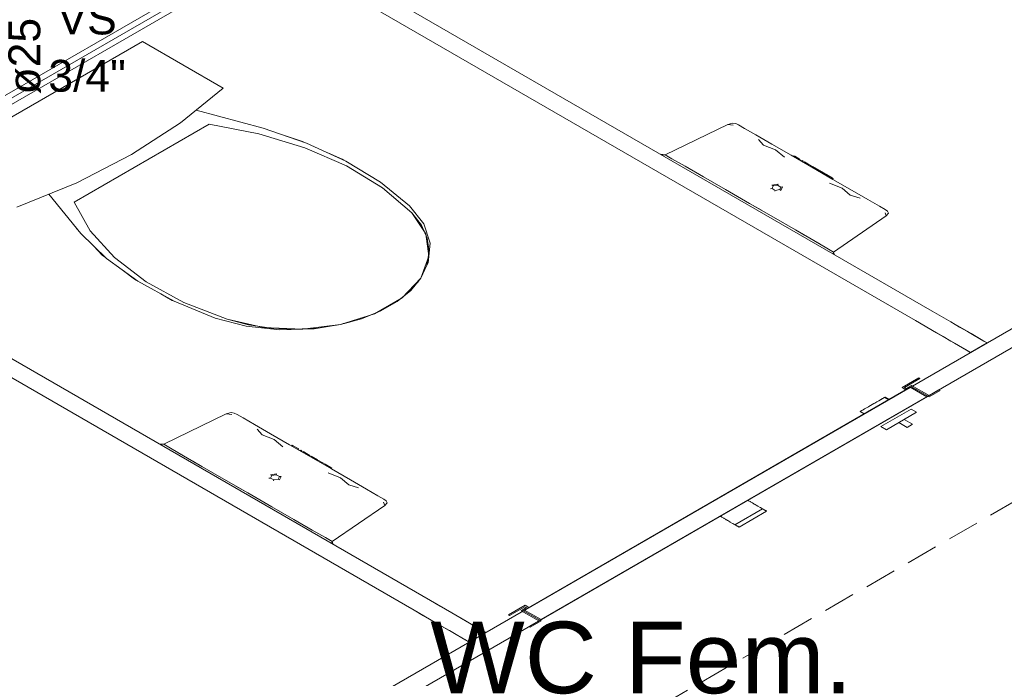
# Model space of a CAD drawing. Header units: millimetres. Extents: x 2 to 902, y -447 to 199.
# Tile 362 of 656: x 76.34 to 82.53, y 87.27 to 91.41. Entities that reach past the tile are written whole.
import ezdxf

# ---------------------------------------------------------------- set-up
doc = ezdxf.new("R2010")
doc.units = ezdxf.units.MM
doc.header["$MEASUREMENT"] = 0
doc.linetypes.add('JIS_02_2.0', pattern=[0.3, 0.2, -0.1])
doc.linetypes.add('NULL', pattern=[0])
for name, color, linetype, lineweight in [('AF-Textos conduto', 7, 'Continuous', 9), ('Ambiente-Textos', 251, 'Continuous', 5), ('DI-Área do detalhe', 7, 'JIS_02_2.0', 9), ('IFC-Elemento construtivo genérico-Contorno', 253, 'Continuous', 5), ('IFC-Elemento de mobília-Contorno', 152, 'Continuous', 5), ('IFC-Elemento terminal-Contorno', 253, 'Continuous', 5), ('IFC-Laje-Contorno', 134, 'Continuous', 5), ('IFC-Parede padrão-Contorno', 44, 'Continuous', 5), ('IFC-Porta-Contorno', 142, 'Continuous', 5), ('IFC-Viga-Contorno', 66, 'Continuous', 5), ('Textos', 7, 'Continuous', 9)]:
    doc.layers.add(name, color=color, linetype=linetype, lineweight=lineweight)
doc.styles.add('Arial', font='arial.ttf')

msp = doc.modelspace()

# ---------------------------------------------------------------- linework, layer by layer
at = {"layer": 'DI-Área do detalhe', "color": 7}
msp.add_lwpolyline([(63.9615, 87.2967), (79.4324, 96.2288), (87.8119, 91.391), (72.3409, 82.4588), (63.9615, 87.2967)], dxfattribs=at)
at = {"layer": 'IFC-Elemento construtivo genérico-Contorno', "lineweight": 5}
for p, q in [((80.3964, 90.5561), (80.7894, 90.7468)), ((80.3964, 90.5561), (80.7894, 90.7468)), ((80.7894, 90.7468), (80.8195, 90.7552)), ((80.7894, 90.7468), (80.8195, 90.7552)), ((80.7894, 90.7468), (80.8244, 90.7427)), ((80.7894, 90.7468), (80.8244, 90.7427)), ((80.8195, 90.7552), (80.8402, 90.7517)), ((80.8195, 90.7552), (80.8402, 90.7517)), ((80.8402, 90.7517), (80.8578, 90.7435)), ((80.8402, 90.7517), (80.8578, 90.7435)), ((80.8951, 90.722), (80.8578, 90.7435)), ((80.8951, 90.722), (80.8578, 90.7435)), ((80.9668, 90.6806), (80.8951, 90.722)), ((80.9668, 90.6806), (80.8951, 90.722)), ((81.0671, 90.6227), (80.9668, 90.6806)), ((81.0671, 90.6227), (80.9668, 90.6806)), ((81.0155, 90.6162), (80.9832, 90.6516)), ((81.0155, 90.6162), (80.9832, 90.6516)), ((81.0155, 90.6162), (81.0902, 90.5865)), ((81.0155, 90.6162), (81.0902, 90.5865)), ((81.1878, 90.553), (81.0671, 90.6227)), ((81.1878, 90.553), (81.0671, 90.6227)), ((80.3664, 90.5592), (80.3964, 90.5561)), ((80.3664, 90.5592), (80.3964, 90.5561)), ((80.3758, 90.5538), (80.3964, 90.5561)), ((80.3758, 90.5538), (80.3964, 90.5561)), ((80.4393, 90.5313), (80.3964, 90.5561)), ((80.4393, 90.5313), (80.3964, 90.5561)), ((81.1459, 90.541), (81.0902, 90.5865)), ((81.1459, 90.541), (81.0902, 90.5865)), ((81.3191, 90.4772), (81.1878, 90.553)), ((81.3191, 90.4772), (81.1878, 90.553)), ((80.4393, 90.5313), (80.4178, 90.5437)), ((80.4393, 90.5313), (80.4178, 90.5437)), ((80.5216, 90.4837), (80.4393, 90.5313)), ((80.5216, 90.4837), (80.4393, 90.5313)), ((80.5216, 90.4837), (80.4805, 90.5075)), ((80.5216, 90.4837), (80.4805, 90.5075)), ((81.1989, 90.5466), (81.2049, 90.55)), ((81.1989, 90.5466), (81.2049, 90.55)), ((81.2113, 90.5463), (81.2049, 90.55)), ((81.2113, 90.5463), (81.2049, 90.55)), ((81.2053, 90.5429), (81.2113, 90.5463)), ((81.2053, 90.5429), (81.2113, 90.5463)), ((81.238, 90.5309), (81.2113, 90.5463)), ((81.238, 90.5309), (81.2113, 90.5463)), ((81.232, 90.5274), (81.238, 90.5309)), ((81.232, 90.5274), (81.238, 90.5309)), ((81.2449, 90.5269), (81.238, 90.5309)), ((81.2449, 90.5269), (81.238, 90.5309)), ((81.2389, 90.5235), (81.2449, 90.5269)), ((81.2389, 90.5235), (81.2449, 90.5269)), ((81.2517, 90.5161), (81.2577, 90.5196)), ((81.2517, 90.5161), (81.2577, 90.5196)), ((81.2641, 90.5159), (81.2577, 90.5196)), ((81.2641, 90.5159), (81.2577, 90.5196)), ((81.2581, 90.5124), (81.2641, 90.5159)), ((81.2581, 90.5124), (81.2641, 90.5159)), ((81.2669, 90.5073), (81.2729, 90.5108)), ((81.2669, 90.5073), (81.2729, 90.5108)), ((81.2701, 90.5055), (81.2761, 90.5089)), ((81.2701, 90.5055), (81.2761, 90.5089)), ((81.2722, 90.5043), (81.2782, 90.5077)), ((81.2722, 90.5043), (81.2782, 90.5077)), ((81.2814, 90.5058), (81.2729, 90.5108)), ((81.2814, 90.5058), (81.2729, 90.5108)), ((81.2782, 90.5077), (81.2761, 90.5089)), ((81.2782, 90.5077), (81.2761, 90.5089)), ((81.2778, 90.501), (81.2838, 90.5045)), ((81.2778, 90.501), (81.2838, 90.5045)), ((81.2838, 90.5045), (81.2782, 90.5077)), ((81.2838, 90.5045), (81.2782, 90.5077)), ((81.2902, 90.5008), (81.2814, 90.5058)), ((81.2902, 90.5008), (81.2814, 90.5058)), ((81.294, 90.4986), (81.2838, 90.5045)), ((81.294, 90.4986), (81.2838, 90.5045)), ((81.2953, 90.4978), (81.288, 90.502)), ((81.2953, 90.4978), (81.288, 90.502)), ((81.316, 90.4859), (81.294, 90.4986)), ((81.316, 90.4859), (81.294, 90.4986)), ((80.6367, 90.4173), (80.5216, 90.4837)), ((80.6367, 90.4173), (80.5216, 90.4837)), ((80.6367, 90.4173), (80.5792, 90.4505)), ((80.6367, 90.4173), (80.5792, 90.4505)), ((81.31, 90.4824), (81.316, 90.4859)), ((81.31, 90.4824), (81.316, 90.4859)), ((81.3172, 90.4782), (81.3232, 90.4817)), ((81.3172, 90.4782), (81.3232, 90.4817)), ((81.4504, 90.4014), (81.3191, 90.4772)), ((81.4504, 90.4014), (81.3191, 90.4772)), ((81.3632, 90.4586), (81.3232, 90.4817)), ((81.3632, 90.4586), (81.3232, 90.4817)), ((81.3572, 90.4552), (81.3632, 90.4586)), ((81.3572, 90.4552), (81.3632, 90.4586)), ((81.36, 90.4535), (81.366, 90.457)), ((81.36, 90.4535), (81.366, 90.457)), ((81.3919, 90.4421), (81.366, 90.457)), ((81.3919, 90.4421), (81.366, 90.457)), ((81.3974, 90.4389), (81.381, 90.4484)), ((81.3974, 90.4389), (81.381, 90.4484)), ((81.3859, 90.4386), (81.3919, 90.4421)), ((81.3859, 90.4386), (81.3919, 90.4421)), ((81.4123, 90.4303), (81.3919, 90.4421)), ((81.4123, 90.4303), (81.3919, 90.4421)), ((81.406, 90.427), (81.412, 90.4305)), ((81.406, 90.427), (81.412, 90.4305)), ((81.434, 90.4178), (81.4112, 90.4309)), ((81.434, 90.4178), (81.4112, 90.4309)), ((81.4209, 90.4253), (81.412, 90.4305)), ((81.4209, 90.4253), (81.412, 90.4305)), ((80.7753, 90.3373), (80.6367, 90.4173)), ((80.7753, 90.3373), (80.6367, 90.4173)), ((80.7753, 90.3373), (80.706, 90.3773)), ((80.7753, 90.3373), (80.706, 90.3773)), ((81.0679, 90.3647), (81.1063, 90.3706)), ((81.0679, 90.3647), (81.1063, 90.3706)), ((81.1035, 90.3645), (81.1063, 90.3706)), ((81.1035, 90.3645), (81.1063, 90.3706)), ((81.4149, 90.4219), (81.4209, 90.4253)), ((81.4149, 90.4219), (81.4209, 90.4253)), ((81.4471, 90.4102), (81.4209, 90.4253)), ((81.4471, 90.4102), (81.4209, 90.4253)), ((81.4295, 90.3772), (81.5085, 90.345)), ((81.4295, 90.3772), (81.5085, 90.345)), ((81.4411, 90.4067), (81.4471, 90.4102)), ((81.4411, 90.4067), (81.4471, 90.4102)), ((81.4535, 90.4065), (81.4471, 90.4102)), ((81.4535, 90.4065), (81.4471, 90.4102)), ((81.4475, 90.403), (81.4535, 90.4065)), ((81.4475, 90.403), (81.4535, 90.4065)), ((81.571, 90.3317), (81.4504, 90.4014)), ((81.571, 90.3317), (81.4504, 90.4014)), ((80.926, 90.2503), (80.7753, 90.3373)), ((80.926, 90.2503), (80.7753, 90.3373)), ((81.0576, 90.3425), (81.0681, 90.3441)), ((81.0576, 90.3425), (81.0681, 90.3441)), ((81.0756, 90.3602), (81.0679, 90.3647)), ((81.0756, 90.3602), (81.0679, 90.3647)), ((81.0681, 90.3441), (81.0756, 90.3602)), ((81.0681, 90.3441), (81.0756, 90.3602)), ((81.0885, 90.3323), (81.0681, 90.3441)), ((81.0885, 90.3323), (81.0681, 90.3441)), ((81.0756, 90.3602), (81.1035, 90.3645)), ((81.0756, 90.3602), (81.1035, 90.3645)), ((81.0857, 90.3262), (81.0885, 90.3323)), ((81.0857, 90.3262), (81.0885, 90.3323)), ((81.0885, 90.3323), (81.1164, 90.3366)), ((81.0885, 90.3323), (81.1164, 90.3366)), ((81.1239, 90.3527), (81.1035, 90.3645)), ((81.1239, 90.3527), (81.1035, 90.3645)), ((81.1164, 90.3366), (81.1239, 90.3527)), ((81.1164, 90.3366), (81.1239, 90.3527)), ((81.1241, 90.3322), (81.1164, 90.3366)), ((81.1241, 90.3322), (81.1164, 90.3366)), ((81.1239, 90.3527), (81.1345, 90.3544)), ((81.1239, 90.3527), (81.1345, 90.3544)), ((81.1241, 90.3322), (81.1345, 90.3544)), ((81.1241, 90.3322), (81.1345, 90.3544)), ((81.5599, 90.3019), (81.5085, 90.345)), ((81.5599, 90.3019), (81.5085, 90.345)), ((81.6713, 90.2738), (81.571, 90.3317)), ((81.6713, 90.2738), (81.571, 90.3317)), ((80.926, 90.2503), (80.8506, 90.2938)), ((80.926, 90.2503), (80.8506, 90.2938)), ((81.0768, 90.1632), (80.926, 90.2503)), ((81.0014, 90.2067), (80.926, 90.2503)), ((81.0768, 90.1632), (80.926, 90.2503)), ((81.0014, 90.2067), (80.926, 90.2503)), ((81.5599, 90.3019), (81.6212, 90.2833)), ((81.5599, 90.3019), (81.6212, 90.2833)), ((81.743, 90.2324), (81.6713, 90.2738)), ((81.743, 90.2324), (81.6713, 90.2738)), ((81.7804, 90.2109), (81.743, 90.2324)), ((81.7804, 90.2109), (81.743, 90.2324)), ((81.786, 90.1714), (81.779, 90.1916)), ((81.786, 90.1714), (81.779, 90.1916)), ((81.7946, 90.2007), (81.7804, 90.2109)), ((81.7946, 90.2007), (81.7804, 90.2109)), ((81.786, 90.1714), (81.8007, 90.1888)), ((81.786, 90.1714), (81.8007, 90.1888)), ((81.8007, 90.1888), (81.7946, 90.2007)), ((81.8007, 90.1888), (81.7946, 90.2007)), ((81.2153, 90.0832), (81.0768, 90.1632)), ((81.146, 90.1232), (81.0768, 90.1632)), ((81.2153, 90.0832), (81.0768, 90.1632)), ((81.146, 90.1232), (81.0768, 90.1632)), ((81.4556, 89.9445), (81.786, 90.1714)), ((81.4556, 89.9445), (81.786, 90.1714)), ((81.3304, 90.0168), (81.2153, 90.0832)), ((81.2729, 90.05), (81.2153, 90.0832)), ((81.3304, 90.0168), (81.2153, 90.0832)), ((81.2729, 90.05), (81.2153, 90.0832)), ((81.4127, 89.9693), (81.3304, 90.0168)), ((81.3716, 89.993), (81.3304, 90.0168)), ((81.4127, 89.9693), (81.3304, 90.0168)), ((81.3716, 89.993), (81.3304, 90.0168)), ((81.4556, 89.9445), (81.4127, 89.9693)), ((81.4342, 89.9569), (81.4127, 89.9693)), ((81.4556, 89.9445), (81.4127, 89.9693)), ((81.4342, 89.9569), (81.4127, 89.9693)), ((81.4518, 89.9326), (81.4556, 89.9445)), ((81.4518, 89.9326), (81.4556, 89.9445)), ((81.4611, 89.9272), (81.4556, 89.9445)), ((81.4611, 89.9272), (81.4556, 89.9445)), ((77.244, 88.7361), (77.637, 88.9268)), ((77.244, 88.7361), (77.637, 88.9268)), ((77.637, 88.9268), (77.6672, 88.9352)), ((77.637, 88.9268), (77.6672, 88.9352)), ((77.637, 88.9268), (77.6721, 88.9227)), ((77.637, 88.9268), (77.6721, 88.9227)), ((77.6672, 88.9352), (77.6878, 88.9317)), ((77.6672, 88.9352), (77.6878, 88.9317)), ((77.6878, 88.9317), (77.7054, 88.9235)), ((77.6878, 88.9317), (77.7054, 88.9235)), ((77.7428, 88.902), (77.7054, 88.9235)), ((77.7428, 88.902), (77.7054, 88.9235)), ((77.8145, 88.8606), (77.7428, 88.902)), ((77.8145, 88.8606), (77.7428, 88.902)), ((77.9148, 88.8027), (77.8145, 88.8606)), ((77.9148, 88.8027), (77.8145, 88.8606)), ((77.8632, 88.7962), (77.8309, 88.8316)), ((77.8632, 88.7962), (77.8309, 88.8316)), ((77.8632, 88.7962), (77.9379, 88.7665)), ((77.8632, 88.7962), (77.9379, 88.7665)), ((78.0354, 88.733), (77.9148, 88.8027)), ((78.0354, 88.733), (77.9148, 88.8027)), ((77.9935, 88.721), (77.9379, 88.7665)), ((77.9935, 88.721), (77.9379, 88.7665)), ((77.2141, 88.7392), (77.244, 88.7361)), ((77.2141, 88.7392), (77.244, 88.7361)), ((77.2234, 88.7338), (77.244, 88.7361)), ((77.2234, 88.7338), (77.244, 88.7361)), ((77.287, 88.7113), (77.244, 88.7361)), ((77.287, 88.7113), (77.244, 88.7361)), ((77.287, 88.7113), (77.2655, 88.7237)), ((77.287, 88.7113), (77.2655, 88.7237)), ((77.3693, 88.6637), (77.287, 88.7113)), ((77.3693, 88.6637), (77.287, 88.7113)), ((78.1667, 88.6572), (78.0354, 88.733)), ((78.1667, 88.6572), (78.0354, 88.733)), ((78.0466, 88.7266), (78.0526, 88.73)), ((78.0466, 88.7266), (78.0526, 88.73)), ((78.059, 88.7263), (78.0526, 88.73)), ((78.059, 88.7263), (78.0526, 88.73)), ((78.053, 88.7229), (78.059, 88.7263)), ((78.053, 88.7229), (78.059, 88.7263)), ((78.0857, 88.7109), (78.059, 88.7263)), ((78.0857, 88.7109), (78.059, 88.7263)), ((78.0797, 88.7074), (78.0857, 88.7109)), ((78.0797, 88.7074), (78.0857, 88.7109)), ((78.0926, 88.7069), (78.0857, 88.7109)), ((78.0926, 88.7069), (78.0857, 88.7109)), ((78.0866, 88.7035), (78.0926, 88.7069)), ((78.0866, 88.7035), (78.0926, 88.7069)), ((78.0994, 88.6961), (78.1053, 88.6996)), ((78.0994, 88.6961), (78.1053, 88.6996)), ((78.1117, 88.6959), (78.1053, 88.6996)), ((78.1117, 88.6959), (78.1053, 88.6996)), ((78.1057, 88.6924), (78.1117, 88.6959)), ((78.1057, 88.6924), (78.1117, 88.6959)), ((77.3693, 88.6637), (77.3281, 88.6875)), ((77.3693, 88.6637), (77.3281, 88.6875)), ((77.4844, 88.5973), (77.3693, 88.6637)), ((77.4844, 88.5973), (77.3693, 88.6637)), ((78.1146, 88.6873), (78.1206, 88.6908)), ((78.1146, 88.6873), (78.1206, 88.6908)), ((78.1177, 88.6855), (78.1237, 88.6889)), ((78.1177, 88.6855), (78.1237, 88.6889)), ((78.1198, 88.6843), (78.1258, 88.6877)), ((78.1198, 88.6843), (78.1258, 88.6877)), ((78.1291, 88.6858), (78.1206, 88.6908)), ((78.1291, 88.6858), (78.1206, 88.6908)), ((78.1258, 88.6877), (78.1237, 88.6889)), ((78.1258, 88.6877), (78.1237, 88.6889)), ((78.1254, 88.681), (78.1314, 88.6845)), ((78.1254, 88.681), (78.1314, 88.6845)), ((78.1314, 88.6845), (78.1258, 88.6877)), ((78.1314, 88.6845), (78.1258, 88.6877)), ((78.1379, 88.6808), (78.1291, 88.6858)), ((78.1379, 88.6808), (78.1291, 88.6858)), ((78.1417, 88.6786), (78.1314, 88.6845)), ((78.1417, 88.6786), (78.1314, 88.6845)), ((78.143, 88.6778), (78.1357, 88.682)), ((78.143, 88.6778), (78.1357, 88.682)), ((78.1637, 88.6659), (78.1417, 88.6786)), ((78.1637, 88.6659), (78.1417, 88.6786)), ((78.1577, 88.6624), (78.1637, 88.6659)), ((78.1577, 88.6624), (78.1637, 88.6659)), ((78.1649, 88.6582), (78.1709, 88.6617)), ((78.1649, 88.6582), (78.1709, 88.6617)), ((78.298, 88.5814), (78.1667, 88.6572)), ((78.298, 88.5814), (78.1667, 88.6572)), ((78.2109, 88.6386), (78.1709, 88.6617)), ((78.2109, 88.6386), (78.1709, 88.6617)), ((78.2049, 88.6352), (78.2109, 88.6386)), ((78.2049, 88.6352), (78.2109, 88.6386)), ((78.2077, 88.6335), (78.2137, 88.637)), ((78.2077, 88.6335), (78.2137, 88.637)), ((78.2396, 88.6221), (78.2137, 88.637)), ((78.2396, 88.6221), (78.2137, 88.637)), ((77.4844, 88.5973), (77.4269, 88.6305)), ((77.4844, 88.5973), (77.4269, 88.6305)), ((77.6229, 88.5173), (77.4844, 88.5973)), ((77.6229, 88.5173), (77.4844, 88.5973)), ((78.245, 88.6189), (78.2287, 88.6284)), ((78.245, 88.6189), (78.2287, 88.6284)), ((78.2336, 88.6186), (78.2396, 88.6221)), ((78.2336, 88.6186), (78.2396, 88.6221)), ((78.26, 88.6103), (78.2396, 88.6221)), ((78.26, 88.6103), (78.2396, 88.6221)), ((78.2536, 88.607), (78.2596, 88.6105)), ((78.2536, 88.607), (78.2596, 88.6105)), ((78.2816, 88.5978), (78.2588, 88.6109)), ((78.2816, 88.5978), (78.2588, 88.6109)), ((78.2686, 88.6053), (78.2596, 88.6105)), ((78.2686, 88.6053), (78.2596, 88.6105)), ((78.2626, 88.6019), (78.2686, 88.6053)), ((78.2626, 88.6019), (78.2686, 88.6053)), ((78.2948, 88.5902), (78.2686, 88.6053)), ((78.2948, 88.5902), (78.2686, 88.6053)), ((78.2888, 88.5867), (78.2948, 88.5902)), ((78.2888, 88.5867), (78.2948, 88.5902)), ((78.3012, 88.5865), (78.2948, 88.5902)), ((78.3012, 88.5865), (78.2948, 88.5902)), ((78.2952, 88.583), (78.3012, 88.5865)), ((78.2952, 88.583), (78.3012, 88.5865)), ((78.4187, 88.5117), (78.298, 88.5814)), ((78.4187, 88.5117), (78.298, 88.5814)), ((77.6229, 88.5173), (77.5537, 88.5573)), ((77.6229, 88.5173), (77.5537, 88.5573)), ((77.7737, 88.4303), (77.6229, 88.5173)), ((77.7737, 88.4303), (77.6229, 88.5173)), ((77.9052, 88.5225), (77.9158, 88.5241)), ((77.9052, 88.5225), (77.9158, 88.5241)), ((77.9155, 88.5447), (77.954, 88.5506)), ((77.9155, 88.5447), (77.954, 88.5506)), ((77.9232, 88.5402), (77.9155, 88.5447)), ((77.9232, 88.5402), (77.9155, 88.5447)), ((77.9158, 88.5241), (77.9232, 88.5402)), ((77.9158, 88.5241), (77.9232, 88.5402)), ((77.9362, 88.5123), (77.9158, 88.5241)), ((77.9362, 88.5123), (77.9158, 88.5241)), ((77.9232, 88.5402), (77.9511, 88.5445)), ((77.9232, 88.5402), (77.9511, 88.5445)), ((77.9334, 88.5062), (77.9362, 88.5123)), ((77.9334, 88.5062), (77.9362, 88.5123)), ((77.9362, 88.5123), (77.9641, 88.5166)), ((77.9362, 88.5123), (77.9641, 88.5166)), ((77.9511, 88.5445), (77.954, 88.5506)), ((77.9511, 88.5445), (77.954, 88.5506)), ((77.9716, 88.5327), (77.9511, 88.5445)), ((77.9716, 88.5327), (77.9511, 88.5445)), ((77.9641, 88.5166), (77.9716, 88.5327)), ((77.9641, 88.5166), (77.9716, 88.5327)), ((77.9718, 88.5122), (77.9641, 88.5166)), ((77.9718, 88.5122), (77.9641, 88.5166)), ((77.9716, 88.5327), (77.9821, 88.5344)), ((77.9716, 88.5327), (77.9821, 88.5344)), ((77.9718, 88.5122), (77.9821, 88.5344)), ((77.9718, 88.5122), (77.9821, 88.5344)), ((78.2772, 88.5572), (78.3561, 88.525)), ((78.2772, 88.5572), (78.3561, 88.525)), ((78.4075, 88.4819), (78.3561, 88.525)), ((78.4075, 88.4819), (78.3561, 88.525)), ((78.5189, 88.4538), (78.4187, 88.5117)), ((78.5189, 88.4538), (78.4187, 88.5117)), ((77.7737, 88.4303), (77.6983, 88.4738)), ((77.7737, 88.4303), (77.6983, 88.4738)), ((78.4075, 88.4819), (78.4689, 88.4633)), ((78.4075, 88.4819), (78.4689, 88.4633)), ((78.5907, 88.4124), (78.5189, 88.4538)), ((78.5907, 88.4124), (78.5189, 88.4538)), ((77.9244, 88.3432), (77.7737, 88.4303)), ((77.8491, 88.3867), (77.7737, 88.4303)), ((77.9244, 88.3432), (77.7737, 88.4303)), ((77.8491, 88.3867), (77.7737, 88.4303)), ((78.628, 88.3909), (78.5907, 88.4124)), ((78.628, 88.3909), (78.5907, 88.4124)), ((78.6423, 88.3807), (78.628, 88.3909)), ((78.6423, 88.3807), (78.628, 88.3909)), ((78.063, 88.2632), (77.9244, 88.3432)), ((77.9937, 88.3032), (77.9244, 88.3432)), ((78.063, 88.2632), (77.9244, 88.3432)), ((77.9937, 88.3032), (77.9244, 88.3432)), ((78.3033, 88.1245), (78.6337, 88.3514)), ((78.3033, 88.1245), (78.6337, 88.3514)), ((78.6337, 88.3514), (78.6266, 88.3716)), ((78.6337, 88.3514), (78.6266, 88.3716)), ((78.6337, 88.3514), (78.6483, 88.3688)), ((78.6337, 88.3514), (78.6483, 88.3688)), ((78.6483, 88.3688), (78.6423, 88.3807)), ((78.6483, 88.3688), (78.6423, 88.3807)), ((78.1781, 88.1968), (78.063, 88.2632)), ((78.1205, 88.23), (78.063, 88.2632)), ((78.1781, 88.1968), (78.063, 88.2632)), ((78.1205, 88.23), (78.063, 88.2632)), ((78.2604, 88.1493), (78.1781, 88.1968)), ((78.2192, 88.173), (78.1781, 88.1968)), ((78.2604, 88.1493), (78.1781, 88.1968)), ((78.2192, 88.173), (78.1781, 88.1968)), ((78.3033, 88.1245), (78.2604, 88.1493)), ((78.2819, 88.1369), (78.2604, 88.1493)), ((78.3033, 88.1245), (78.2604, 88.1493)), ((78.2819, 88.1369), (78.2604, 88.1493)), ((78.2994, 88.1126), (78.3033, 88.1245)), ((78.2994, 88.1126), (78.3033, 88.1245)), ((78.3088, 88.1072), (78.3033, 88.1245)), ((78.3088, 88.1072), (78.3033, 88.1245))]:
    msp.add_line(p, q, dxfattribs=at)
at = {"layer": 'IFC-Elemento de mobília-Contorno', "lineweight": 5}
for p, q in [((82.0742, 89.5732), (77.7961, 92.0432)), ((81.9703, 89.5132), (77.6922, 91.9832)), ((82.0742, 89.5732), (78.0559, 91.8932)), ((81.9703, 89.5132), (77.952, 91.8332)), ((78.9219, 87.7532), (74.6437, 90.2232)), ((78.818, 87.6932), (74.5398, 90.1632)), ((78.9219, 87.7532), (74.9036, 90.0732)), ((78.818, 87.6932), (74.7996, 90.0132)), ((82.2068, 89.4967), (82.0742, 89.5732)), ((82.1344, 89.5385), (82.0742, 89.5732)), ((82.1029, 89.4367), (81.9703, 89.5132)), ((82.0305, 89.4785), (81.9703, 89.5132)), ((82.1927, 89.5048), (82.1344, 89.5385)), ((82.2475, 89.4732), (82.1927, 89.5048)), ((82.0888, 89.4448), (82.0305, 89.4785)), ((82.1435, 89.4132), (82.0888, 89.4448)), ((82.3192, 89.4318), (82.2068, 89.4967)), ((82.2969, 89.4446), (82.2475, 89.4732)), ((82.3396, 89.42), (82.2969, 89.4446)), ((82.2153, 89.3718), (82.1029, 89.4367)), ((82.193, 89.3846), (82.1435, 89.4132)), ((82.2357, 89.36), (82.193, 89.3846)), ((82.3943, 89.3884), (82.3192, 89.4318)), ((82.3742, 89.4), (82.3396, 89.42)), ((82.3998, 89.3853), (82.3742, 89.4)), ((82.4207, 89.3732), (82.3943, 89.3884)), ((82.4154, 89.3762), (82.3998, 89.3853)), ((82.4207, 89.3732), (82.4154, 89.3762)), ((82.2904, 89.3284), (82.2153, 89.3718)), ((82.2703, 89.34), (82.2357, 89.36)), ((82.2958, 89.3253), (82.2703, 89.34)), ((82.3167, 89.3132), (82.2904, 89.3284)), ((82.3115, 89.3162), (82.2958, 89.3253)), ((82.3167, 89.3132), (82.3115, 89.3162)), ((82.3167, 89.3132), (82.4207, 89.3732)), ((79.0545, 87.6767), (78.9219, 87.7532)), ((78.9821, 87.7185), (78.9219, 87.7532)), ((79.0404, 87.6848), (78.9821, 87.7185)), ((78.9505, 87.6167), (78.818, 87.6932)), ((78.8781, 87.6585), (78.818, 87.6932)), ((78.9365, 87.6248), (78.8781, 87.6585)), ((79.0951, 87.6532), (79.0404, 87.6848)), ((79.1669, 87.6118), (79.0545, 87.6767)), ((79.1446, 87.6246), (79.0951, 87.6532)), ((78.9912, 87.5932), (78.9365, 87.6248)), ((79.0629, 87.5518), (78.9505, 87.6167)), ((79.0407, 87.5646), (78.9912, 87.5932)), ((79.1873, 87.6), (79.1446, 87.6246)), ((79.242, 87.5684), (79.1669, 87.6118)), ((79.2219, 87.58), (79.1873, 87.6)), ((79.0833, 87.54), (79.0407, 87.5646)), ((79.138, 87.5084), (79.0629, 87.5518)), ((79.118, 87.52), (79.0833, 87.54)), ((79.1435, 87.5053), (79.118, 87.52)), ((79.1644, 87.4932), (79.2683, 87.5532)), ((79.2474, 87.5653), (79.2219, 87.58)), ((79.2683, 87.5532), (79.242, 87.5684)), ((79.2631, 87.5562), (79.2474, 87.5653)), ((79.2683, 87.5532), (79.2631, 87.5562)), ((79.1644, 87.4932), (79.138, 87.5084)), ((79.1591, 87.4962), (79.1435, 87.5053)), ((79.1644, 87.4932), (79.1591, 87.4962))]:
    msp.add_line(p, q, dxfattribs=at)
at = {"layer": 'IFC-Elemento terminal-Contorno', "lineweight": 5}
for p, q in [((75.8137, 90.5187), (77.1111, 91.2677)), ((75.8137, 90.5187), (77.1111, 91.2677)), ((77.6182, 90.9749), (77.1111, 91.2677)), ((77.6182, 90.9749), (77.1111, 91.2677)), ((77.3507, 90.7572), (77.6182, 90.9749)), ((77.3507, 90.7572), (77.6182, 90.9749)), ((77.4478, 90.8363), (77.8703, 90.7224)), ((77.4478, 90.8363), (77.8703, 90.7224)), ((76.6804, 90.2572), (77.5294, 90.7473)), ((76.6804, 90.2572), (77.5294, 90.7473)), ((77.0426, 90.5582), (77.3507, 90.7572)), ((77.0426, 90.5582), (77.3507, 90.7572)), ((77.5294, 90.7473), (77.8413, 90.6881)), ((77.5294, 90.7473), (77.8413, 90.6881)), ((77.8057, 90.7398), (77.8151, 90.7377)), ((77.8057, 90.7398), (77.8151, 90.7377)), ((77.8151, 90.7377), (77.8242, 90.7348)), ((77.8151, 90.7377), (77.8242, 90.7348)), ((77.8413, 90.6881), (78.1321, 90.6002)), ((77.8413, 90.6881), (78.1321, 90.6002)), ((77.8703, 90.7224), (78.1423, 90.6298)), ((77.8703, 90.7224), (78.1423, 90.6298)), ((78.0034, 90.6771), (78.1042, 90.6446)), ((78.0034, 90.6771), (78.1042, 90.6446)), ((78.1042, 90.6446), (78.1219, 90.6368)), ((78.1042, 90.6446), (78.1219, 90.6368)), ((78.1423, 90.6298), (78.3894, 90.5163)), ((78.1423, 90.6298), (78.3894, 90.5163)), ((76.6979, 90.3803), (77.0426, 90.5582)), ((76.6979, 90.3803), (77.0426, 90.5582)), ((78.1321, 90.6002), (78.3939, 90.4859)), ((78.1321, 90.6002), (78.3939, 90.4859)), ((78.2764, 90.5682), (78.3666, 90.5282)), ((78.2764, 90.5682), (78.3666, 90.5282)), ((78.377, 90.522), (78.3666, 90.5282)), ((78.377, 90.522), (78.3666, 90.5282)), ((78.6066, 90.3841), (78.3894, 90.5163)), ((78.6066, 90.3841), (78.3894, 90.5163)), ((78.6198, 90.3483), (78.3939, 90.4859)), ((78.6198, 90.3483), (78.3939, 90.4859)), ((78.5969, 90.3909), (78.5271, 90.4325)), ((78.5969, 90.3909), (78.5271, 90.4325)), ((76.3208, 90.2259), (76.6979, 90.3803)), ((76.3208, 90.2259), (76.6979, 90.3803)), ((78.6012, 90.3874), (78.5969, 90.3909)), ((78.6012, 90.3874), (78.5969, 90.3909)), ((78.7899, 90.2357), (78.6066, 90.3841)), ((78.7899, 90.2357), (78.6066, 90.3841)), ((76.7237, 90.0603), (76.5228, 90.3086)), ((76.7237, 90.0603), (76.5228, 90.3086)), ((78.8034, 90.1912), (78.6198, 90.3483)), ((78.8034, 90.1912), (78.6198, 90.3483)), ((76.7829, 90.0771), (76.6804, 90.2572)), ((76.7829, 90.0771), (76.6804, 90.2572)), ((78.8794, 90.1225), (78.7899, 90.2357)), ((78.8794, 90.1225), (78.7899, 90.2357)), ((78.8913, 90.0594), (78.8034, 90.1912)), ((78.8641, 90.1138), (78.8034, 90.1912)), ((78.9192, 90.0003), (78.8794, 90.1225)), ((78.9192, 90.0003), (78.8794, 90.1225)), ((76.697, 90.0922), (76.6934, 90.0977)), ((76.697, 90.0922), (76.6934, 90.0977)), ((76.7021, 90.0869), (76.697, 90.0922)), ((76.7021, 90.0869), (76.697, 90.0922)), ((76.8839, 89.9033), (76.7237, 90.0603)), ((76.8839, 89.9033), (76.7237, 90.0603)), ((76.9353, 89.9092), (76.7829, 90.0771)), ((76.9353, 89.9092), (76.7829, 90.0771)), ((78.9007, 90.0316), (78.8641, 90.1138)), ((78.9106, 89.9186), (78.8913, 90.0594)), ((78.9123, 89.9469), (78.9007, 90.0316)), ((78.9069, 89.8761), (78.9192, 90.0003)), ((78.9069, 89.8761), (78.9192, 90.0003)), ((76.8583, 89.9253), (76.802, 89.9836)), ((76.8583, 89.9253), (76.802, 89.9836)), ((78.8986, 89.8623), (78.9123, 89.9469)), ((76.8719, 89.9151), (76.8583, 89.9253)), ((76.8719, 89.9151), (76.8583, 89.9253)), ((77.0805, 89.7607), (76.8839, 89.9033)), ((77.0805, 89.7607), (76.8839, 89.9033)), ((77.1333, 89.758), (76.9353, 89.9092)), ((77.1333, 89.758), (76.9353, 89.9092)), ((78.8598, 89.7804), (78.9106, 89.9186)), ((78.8689, 89.8053), (78.9069, 89.8761)), ((78.8914, 89.8473), (78.9069, 89.8761)), ((77.06, 89.7738), (76.9907, 89.8259)), ((77.06, 89.7738), (76.9907, 89.8259)), ((78.8598, 89.7804), (78.8986, 89.8623)), ((77.06, 89.7738), (77.0707, 89.7678)), ((77.06, 89.7738), (77.0707, 89.7678)), ((77.0805, 89.7607), (77.3096, 89.6352)), ((77.0805, 89.7607), (77.3096, 89.6352)), ((77.1333, 89.758), (77.3716, 89.6276)), ((77.1333, 89.758), (77.3716, 89.6276)), ((78.7431, 89.6563), (78.8598, 89.7804)), ((78.7915, 89.7077), (78.8432, 89.7573)), ((78.7972, 89.7036), (78.8598, 89.7804)), ((78.8329, 89.7474), (78.8432, 89.7573)), ((78.8432, 89.7573), (78.8501, 89.7701)), ((78.8432, 89.7573), (78.8476, 89.7655)), ((78.7126, 89.6341), (78.7972, 89.7036)), ((77.2263, 89.6808), (77.2978, 89.6409)), ((77.2263, 89.6808), (77.2978, 89.6409)), ((77.2978, 89.6409), (77.3038, 89.6384)), ((77.2978, 89.6409), (77.3038, 89.6384)), ((77.3096, 89.6352), (77.5666, 89.5294)), ((77.3096, 89.6352), (77.5666, 89.5294)), ((77.3716, 89.6276), (77.6437, 89.5216)), ((77.3716, 89.6276), (77.6437, 89.5216)), ((78.5701, 89.5564), (78.7431, 89.6563)), ((78.6086, 89.574), (78.7126, 89.6341)), ((78.4882, 89.5252), (78.6086, 89.574)), ((77.5666, 89.5294), (77.7625, 89.4777)), ((77.5666, 89.5294), (77.7625, 89.4777)), ((77.6437, 89.5216), (77.872, 89.4709)), ((77.6437, 89.5216), (77.7779, 89.4866)), ((78.3551, 89.4891), (78.5701, 89.5564)), ((78.3551, 89.4891), (78.4882, 89.5252)), ((78.3952, 89.4986), (78.481, 89.5285)), ((78.3952, 89.4986), (78.4123, 89.5046)), ((77.7625, 89.4777), (77.9743, 89.4548)), ((77.7625, 89.4777), (77.9743, 89.4548)), ((77.7777, 89.4866), (77.9202, 89.4654)), ((77.872, 89.4709), (78.1159, 89.4597)), ((77.9202, 89.4654), (78.0668, 89.4587)), ((77.9743, 89.4548), (78.1894, 89.4619)), ((77.9743, 89.4548), (78.1894, 89.4619)), ((78.0668, 89.4587), (78.2132, 89.4667)), ((78.1159, 89.4597), (78.3551, 89.4891)), ((78.1894, 89.4619), (78.3121, 89.4838)), ((78.1894, 89.4619), (78.2393, 89.4708)), ((78.2132, 89.4667), (78.3551, 89.4891)), ((78.373, 89.4947), (78.3952, 89.4986)), ((78.3811, 89.4961), (78.3952, 89.4986))]:
    msp.add_line(p, q, dxfattribs=at)
at = {"layer": 'IFC-Laje-Contorno', "color": 7, "lineweight": 5}
msp.add_line((74.8689, 90.0932), (77.9173, 91.8532), dxfattribs=at)
at = {"layer": 'IFC-Parede padrão-Contorno', "color": 7, "lineweight": 5}
for p, q in [((75.4091, 90.4051), (82.4643, 94.4784)), ((68.526, 86.3911), (78.5504, 92.1787)), ((72.8908, 83.8711), (85.4344, 91.1132)), ((72.9947, 83.8111), (85.5383, 91.0532))]:
    msp.add_line(p, q, dxfattribs=at)
at = {"layer": 'IFC-Porta-Contorno', "color": 7, "lineweight": 5}
for p, q in [((81.8855, 89.0922), (81.9908, 89.153)), ((81.8855, 89.0922), (81.9908, 89.153)), ((81.9008, 89.093), (81.9978, 89.149)), ((81.9008, 89.093), (81.9977, 89.149)), ((81.9978, 89.149), (81.9908, 89.153)), ((81.9977, 89.149), (81.9908, 89.153)), ((79.5126, 87.6942), (81.9375, 89.0942)), ((81.9098, 89.0782), (81.8855, 89.0922)), ((81.9098, 89.0782), (81.8855, 89.0922)), ((81.9111, 89.087), (81.9008, 89.093)), ((81.9111, 89.087), (81.9008, 89.093)), ((81.9098, 89.0782), (81.9444, 89.0982)), ((81.9111, 89.087), (81.9444, 89.1062)), ((81.9111, 89.087), (81.9444, 89.1062)), ((82.0414, 89.0342), (81.9375, 89.0942)), ((82.0553, 89.0422), (81.9444, 89.1062)), ((81.9513, 89.1022), (81.9444, 89.1062)), ((82.0553, 89.0342), (81.9444, 89.0982)), ((82.0553, 89.0422), (82.1176, 89.0782)), ((82.0553, 89.0342), (82.1245, 89.0742)), ((82.0553, 89.0342), (82.1245, 89.0742)), ((82.1245, 89.0742), (82.1176, 89.0782)), ((82.1245, 89.0742), (82.1176, 89.0782)), ((79.6165, 87.6342), (82.0414, 89.0342)), ((81.7086, 88.9918), (81.7394, 89.0096)), ((81.7271, 89.0025), (81.7394, 89.0096)), ((81.7394, 89.0096), (81.7635, 89.0235)), ((81.7394, 89.0096), (81.7505, 89.016)), ((81.7505, 89.016), (81.7601, 89.0216)), ((81.7601, 89.0216), (81.7679, 89.0261)), ((81.7635, 89.0235), (81.7767, 89.0311)), ((81.7679, 89.0261), (81.7737, 89.0294)), ((81.7737, 89.0294), (81.7772, 89.0314)), ((81.8024, 89.0162), (81.7767, 89.0311)), ((81.7772, 89.0314), (81.7784, 89.0321)), ((81.8041, 89.0172), (81.7784, 89.0321)), ((82.0553, 89.0342), (82.0483, 89.0382)), ((81.6225, 88.9421), (81.6292, 88.946)), ((81.6225, 88.9421), (81.6237, 88.9428)), ((81.6237, 88.9428), (81.6272, 88.9448)), ((81.6272, 88.9448), (81.6329, 88.9481)), ((81.6292, 88.946), (81.6483, 88.957)), ((81.6329, 88.9481), (81.6407, 88.9526)), ((81.6407, 88.9526), (81.6503, 88.9582)), ((81.6483, 88.957), (81.6763, 88.9732)), ((81.6503, 88.9582), (81.6615, 88.9646)), ((81.6615, 88.9646), (81.6738, 88.9717)), ((81.6738, 88.9717), (81.6869, 88.9793)), ((81.6763, 88.9732), (81.7086, 88.9918)), ((81.6869, 88.9793), (81.7004, 88.9871)), ((81.7004, 88.9871), (81.714, 88.9949)), ((81.714, 88.9949), (81.7271, 89.0025)), ((81.7522, 88.8472), (81.9427, 88.9572)), ((81.7522, 88.8472), (81.9427, 88.9572)), ((81.9773, 88.9372), (81.9427, 88.9572)), ((81.9773, 88.9372), (81.9427, 88.9572)), ((81.6482, 88.9272), (81.6225, 88.9421)), ((81.6482, 88.9272), (81.6225, 88.9421)), ((81.7868, 88.8272), (81.9773, 88.9372)), ((81.7868, 88.8272), (81.9773, 88.9372)), ((81.9513, 88.8622), (81.8994, 88.8922)), ((81.9513, 88.8622), (81.8994, 88.8922)), ((81.7868, 88.8272), (81.7522, 88.8472)), ((81.7868, 88.8272), (81.7522, 88.8472)), ((81.9167, 88.8422), (81.8647, 88.8722)), ((81.9167, 88.8422), (81.8647, 88.8722)), ((81.9167, 88.8422), (81.9513, 88.8622)), ((81.9167, 88.8422), (81.9513, 88.8622)), ((80.8348, 88.2308), (81.008, 88.3308)), ((80.9169, 88.3835), (80.9156, 88.3842)), ((80.9159, 88.384), (80.9156, 88.3842)), ((80.9185, 88.3825), (80.9169, 88.3835)), ((80.9207, 88.3813), (80.9185, 88.3825)), ((80.9234, 88.3797), (80.9207, 88.3813)), ((80.9265, 88.3779), (80.9234, 88.3797)), ((80.9299, 88.3759), (80.9265, 88.3779)), ((80.9336, 88.3738), (80.9299, 88.3759)), ((80.9374, 88.3716), (80.9336, 88.3738)), ((80.9412, 88.3694), (80.9374, 88.3716)), ((80.9449, 88.3673), (80.9412, 88.3694)), ((80.9483, 88.3653), (80.9449, 88.3673)), ((80.9514, 88.3635), (80.9483, 88.3653)), ((80.9541, 88.362), (80.9514, 88.3635)), ((80.9563, 88.3607), (80.9541, 88.362)), ((80.9579, 88.3598), (80.9563, 88.3607)), ((80.9589, 88.3592), (80.9579, 88.3598)), ((80.9614, 88.3577), (80.9589, 88.3592)), ((80.9681, 88.3539), (80.9614, 88.3577)), ((80.979, 88.3476), (80.9681, 88.3539)), ((80.9937, 88.3391), (80.979, 88.3476)), ((80.9959, 88.3378), (80.9937, 88.3391)), ((80.9984, 88.3364), (80.9959, 88.3378)), ((81.0012, 88.3348), (80.9984, 88.3364)), ((81.0042, 88.3331), (81.0012, 88.3348)), ((81.0073, 88.3313), (81.0042, 88.3331)), ((81.0105, 88.3294), (81.0073, 88.3313)), ((81.0085, 88.3306), (81.0082, 88.3307)), ((81.009, 88.3303), (81.0085, 88.3306)), ((81.0094, 88.3301), (81.009, 88.3303)), ((81.01, 88.3297), (81.0094, 88.3301)), ((81.0106, 88.3294), (81.01, 88.3297)), ((81.0136, 88.3276), (81.0105, 88.3294)), ((81.0113, 88.329), (81.0106, 88.3294)), ((81.0121, 88.3285), (81.0113, 88.329)), ((81.0129, 88.3281), (81.0121, 88.3285)), ((81.0163, 88.3261), (81.0129, 88.3281)), ((81.0196, 88.3242), (81.0163, 88.3261)), ((81.0219, 88.3228), (81.0194, 88.3243)), ((81.0227, 88.3224), (81.0196, 88.3242)), ((80.7437, 88.2835), (80.7424, 88.2842)), ((80.7427, 88.284), (80.7424, 88.2842)), ((80.7453, 88.2825), (80.7437, 88.2835)), ((80.7475, 88.2813), (80.7453, 88.2825)), ((80.7502, 88.2797), (80.7475, 88.2813)), ((80.7533, 88.2779), (80.7502, 88.2797)), ((80.7567, 88.2759), (80.7533, 88.2779)), ((80.7604, 88.2738), (80.7567, 88.2759)), ((80.7642, 88.2716), (80.7604, 88.2738)), ((80.768, 88.2694), (80.7642, 88.2716)), ((80.7716, 88.2673), (80.768, 88.2694)), ((80.7751, 88.2653), (80.7716, 88.2673)), ((80.7782, 88.2635), (80.7751, 88.2653)), ((80.7809, 88.262), (80.7782, 88.2635)), ((80.7831, 88.2607), (80.7809, 88.262)), ((80.861, 88.2157), (81.0342, 88.3157)), ((81.0241, 88.3216), (81.0219, 88.3228)), ((81.0257, 88.3207), (81.0227, 88.3224)), ((81.0282, 88.3192), (81.0257, 88.3207)), ((81.0304, 88.3179), (81.0282, 88.3192)), ((81.0322, 88.3169), (81.0304, 88.3179)), ((81.0334, 88.3162), (81.0322, 88.3169)), ((81.0341, 88.3158), (81.0334, 88.3162)), ((81.0342, 88.3157), (81.0341, 88.3158)), ((80.7847, 88.2598), (80.7831, 88.2607)), ((80.7857, 88.2592), (80.7847, 88.2598)), ((80.7882, 88.2577), (80.7857, 88.2592)), ((80.7949, 88.2539), (80.7882, 88.2577)), ((80.8058, 88.2476), (80.7949, 88.2539)), ((80.8205, 88.2391), (80.8058, 88.2476)), ((80.8227, 88.2378), (80.8205, 88.2391)), ((80.8252, 88.2364), (80.8227, 88.2378)), ((80.828, 88.2348), (80.8252, 88.2364)), ((80.831, 88.2331), (80.828, 88.2348)), ((80.8341, 88.2313), (80.831, 88.2331)), ((80.835, 88.2307), (80.8341, 88.2313)), ((80.8352, 88.2306), (80.835, 88.2307)), ((80.8358, 88.2303), (80.8352, 88.2306)), ((80.8362, 88.2301), (80.8358, 88.2303)), ((80.8368, 88.2297), (80.8362, 88.2301)), ((80.8374, 88.2294), (80.8368, 88.2297)), ((80.8381, 88.229), (80.8374, 88.2294)), ((80.8388, 88.2285), (80.8381, 88.229)), ((80.8397, 88.2281), (80.8388, 88.2285)), ((80.8431, 88.2261), (80.8397, 88.2281)), ((80.8464, 88.2242), (80.8431, 88.2261)), ((80.8495, 88.2224), (80.8464, 88.2242)), ((80.8524, 88.2207), (80.8495, 88.2224)), ((80.855, 88.2192), (80.8524, 88.2207)), ((80.8572, 88.2179), (80.855, 88.2192)), ((80.859, 88.2169), (80.8572, 88.2179)), ((80.8602, 88.2162), (80.859, 88.2169)), ((80.8609, 88.2158), (80.8602, 88.2162)), ((80.861, 88.2157), (80.8609, 88.2158)), ((79.4108, 87.6634), (79.5161, 87.7242)), ((79.4108, 87.6634), (79.5161, 87.7242)), ((79.4177, 87.6594), (79.5147, 87.7154)), ((79.4177, 87.6594), (79.5147, 87.7154)), ((79.4918, 87.6902), (79.5251, 87.7094)), ((79.4918, 87.6902), (79.5251, 87.7094)), ((79.5057, 87.6902), (79.5403, 87.7102)), ((79.5251, 87.7094), (79.5147, 87.7154)), ((79.5251, 87.7094), (79.5147, 87.7154)), ((79.5403, 87.7102), (79.5161, 87.7242)), ((79.5403, 87.7102), (79.5161, 87.7242)), ((79.4177, 87.6594), (79.4108, 87.6634)), ((79.4177, 87.6594), (79.4108, 87.6634)), ((79.6027, 87.6262), (79.4918, 87.6902)), ((79.4988, 87.6862), (79.4918, 87.6902)), ((79.6165, 87.6262), (79.5057, 87.6902)), ((79.6165, 87.6342), (79.5126, 87.6942)), ((79.5403, 87.5902), (79.6027, 87.6262)), ((79.5472, 87.5862), (79.5403, 87.5902)), ((79.5472, 87.5862), (79.5403, 87.5902)), ((79.5472, 87.5862), (79.6165, 87.6262)), ((79.5472, 87.5862), (79.6165, 87.6262)), ((79.6165, 87.6262), (79.6096, 87.6302))]:
    msp.add_line(p, q, dxfattribs=at)
at = {"layer": 'IFC-Viga-Contorno', "lineweight": 5}
msp.add_line((74.8344, 90.1131), (77.8828, 91.8731), dxfattribs=at)

# ---------------------------------------------------------------- texts
at = {"layer": 'AF-Textos conduto', "linetype": 'NULL', "insert": (76.4735, 91.1756), "char_height": 0.2, "width": 0.962805, "attachment_point": 8, "rotation": 90.00021, "line_spacing_factor": 0.6, "style": 'Arial'}
msp.add_mtext('ø25', dxfattribs=at)
at = {"layer": 'Ambiente-Textos', "color": 7, "linetype": 'NULL', "lineweight": 5, "insert": (80.247, 87.1646), "char_height": 0.45, "width": 5.308079, "attachment_point": 8, "line_spacing_factor": 0.6, "style": 'Arial'}
msp.add_mtext('WC Fem.', dxfattribs=at)
at = {"layer": 'Textos', "linetype": 'NULL', "char_height": 0.2, "attachment_point": 8, "line_spacing_factor": 0.6, "style": 'Arial'}
for s, insert, width in [('VS', (76.7627, 91.3096), 0.745732), ('3/4"', (76.7627, 90.9496), 0.975)]:
    msp.add_mtext(s, dxfattribs=dict(at, insert=insert, width=width))

doc.saveas('drawing.dxf')
